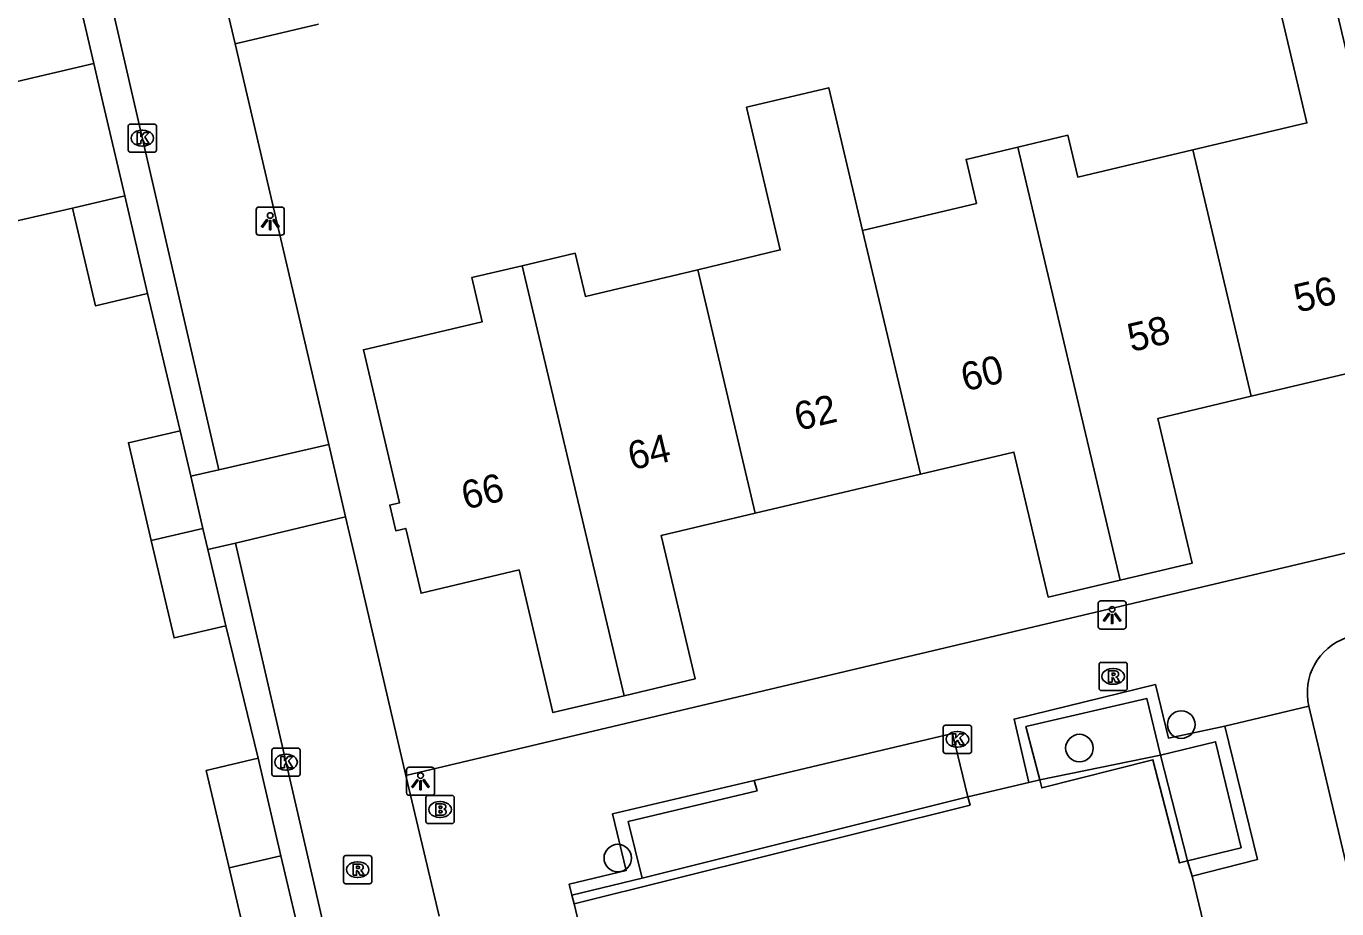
# Model space of a CAD drawing. Extents: x 158038 to 159242, y 380133 to 381214.
# Drawn here: x 158989.13 to 159035.65, y 380894.53 to 380925.86 of the extents above; entities that cross this region are included whole.
import ezdxf

# ---------------------------------------------------------------- set-up
doc = ezdxf.new("R2010")
doc.units = 0
for name, color, linetype in [('IMGEO_Boom', 7, 'Continuous'), ('IMGEO_Brandkraan', 7, 'Continuous'), ('IMGEO_Kolk', 7, 'Continuous'), ('IMGEO_Lichtpunt', 7, 'Continuous'), ('IMGEO_Muur', 7, 'Continuous'), ('IMGEO_Pand', 7, 'Continuous'), ('IMGEO_Pand_nummerreeks', 7, 'Continuous'), ('IMGEO_Rijbaan_lokaal_open', 7, 'Continuous'), ('IMGEO_Rioolput', 7, 'Continuous'), ('IMGEO_Voetpad_open', 7, 'Continuous')]:
    doc.layers.add(name, color=color, linetype=linetype)

msp = doc.modelspace()

# ---------------------------------------------------------------- linework, layer by layer
at = {"layer": 'IMGEO_Boom'}
for centre in [(159030.132, 380901.068), (159026.516, 380900.235), (159010.129, 380896.33)]:
    msp.add_circle(centre, 0.489, dxfattribs=at)
at = {"layer": 'IMGEO_Brandkraan'}
for p, q in [((159003.32, 380897.629), (159003.32, 380898.481)), ((159003.395, 380898.555), (159004.247, 380898.555)), ((159004.321, 380898.481), (159004.321, 380897.629)), ((159003.808, 380898.335), (159003.833, 380898.335)), ((159004.247, 380897.555), (159003.395, 380897.555)), ((159003.831, 380897.775), (159003.806, 380897.775))]:
    msp.add_line(p, q, dxfattribs=at)
for points in [[(159003.32, 380897.629), (159003.32, 380898.481)], [(159003.395, 380898.555), (159004.247, 380898.555)], [(159004.321, 380898.481), (159004.321, 380897.629)], [(159003.668, 380898.255), (159003.668, 380897.855), (159003.881, 380897.855)], [(159003.899, 380898.255), (159003.668, 380898.255)], [(159003.847, 380898.174), (159003.793, 380898.174), (159003.793, 380898.098)], [(159003.793, 380898.098), (159003.846, 380898.098)], [(159003.855, 380898.022), (159003.793, 380898.022), (159003.793, 380897.941)], [(159004.247, 380897.555), (159003.395, 380897.555)], [(159003.793, 380897.941), (159003.855, 380897.941)]]:
    msp.add_lwpolyline(points, dxfattribs=at)
for centre, radius, start, end in [((159003.397, 380898.479), 0.0765, 91.552, 178.448), ((159003.397, 380898.479), 0.0765, 91.552, 178.448), ((159004.245, 380898.479), 0.0765, 1.552, 88.448), ((159004.245, 380898.479), 0.0765, 1.552, 88.448), ((159003.848, 380898.136), 0.0379, 267.8285, 90.9355), ((159003.856, 380897.981), 0.0404, 269.8759, 90.5077), ((159003.903, 380898.11), 0.145, 59.4692, 91.5367), ((159003.928, 380898.157), 0.0922, 285.5137, 58.1501), ((159003.933, 380897.965), 0.105, 301.3115, 78.989), ((159003.397, 380897.631), 0.0765, 181.552, 268.448), ((159003.397, 380897.631), 0.0765, 181.552, 268.448), ((159003.887, 380898.106), 0.251, 268.6676, 293.5347), ((159004.245, 380897.631), 0.0765, 271.552, 358.448), ((159004.245, 380897.631), 0.0765, 271.552, 358.448)]:
    msp.add_arc(centre, radius, start, end, dxfattribs=at)
for centre, major_axis, ratio, start_param, end_param in [((159003.807, 380898.055), (-0.387, 0.002), 0.722429, 4.712389, 7.853982), ((159003.832, 380898.055), (-0.39, 0.002), 0.717154, 1.570796, 4.712389)]:
    msp.add_ellipse(centre, major_axis=major_axis, ratio=ratio, start_param=start_param, end_param=end_param, dxfattribs=at)
at = {"layer": 'IMGEO_Kolk'}
for p, q in [((158992.751, 380921.46), (158992.751, 380922.312)), ((158992.826, 380922.386), (158993.678, 380922.386)), ((158993.752, 380922.312), (158993.752, 380921.46)), ((158993.239, 380922.166), (158993.264, 380922.166)), ((158993.678, 380921.386), (158992.826, 380921.386)), ((158993.262, 380921.606), (158993.237, 380921.606)), ((159021.684, 380900.121), (159021.684, 380900.973)), ((159021.759, 380901.047), (159022.611, 380901.047)), ((159022.172, 380900.827), (159022.197, 380900.827)), ((159022.685, 380900.973), (159022.685, 380900.121)), ((158997.852, 380899.309), (158997.852, 380900.161)), ((158997.927, 380900.235), (158998.779, 380900.235)), ((158998.34, 380900.015), (158998.365, 380900.015)), ((158998.853, 380900.161), (158998.853, 380899.309)), ((159022.611, 380900.047), (159021.759, 380900.047)), ((159022.195, 380900.267), (159022.17, 380900.267)), ((158998.363, 380899.455), (158998.338, 380899.455)), ((158998.779, 380899.235), (158997.927, 380899.235))]:
    msp.add_line(p, q, dxfattribs=at)
for points in [[(158992.751, 380921.46), (158992.751, 380922.312)], [(158992.826, 380922.386), (158993.678, 380922.386)], [(158993.752, 380922.312), (158993.752, 380921.46)], [(158993.072, 380922.086), (158993.195, 380922.086), (158993.195, 380921.935), (158993.325, 380922.086), (158993.489, 380922.086), (158993.343, 380921.935), (158993.496, 380921.686), (158993.344, 380921.686), (158993.259, 380921.85), (158993.195, 380921.783), (158993.195, 380921.686), (158993.072, 380921.686), (158993.072, 380922.086)], [(158993.678, 380921.386), (158992.826, 380921.386)], [(159021.684, 380900.121), (159021.684, 380900.973)], [(159021.759, 380901.047), (159022.611, 380901.047)], [(159022.685, 380900.973), (159022.685, 380900.121)], [(159022.005, 380900.747), (159022.128, 380900.747), (159022.128, 380900.596), (159022.258, 380900.747), (159022.422, 380900.747), (159022.276, 380900.596), (159022.429, 380900.347), (159022.277, 380900.347), (159022.192, 380900.511), (159022.128, 380900.444), (159022.128, 380900.347), (159022.005, 380900.347), (159022.005, 380900.747)], [(158997.852, 380899.309), (158997.852, 380900.161)], [(158997.927, 380900.235), (158998.779, 380900.235)], [(158998.173, 380899.935), (158998.296, 380899.935), (158998.296, 380899.784), (158998.426, 380899.935), (158998.59, 380899.935), (158998.444, 380899.784), (158998.597, 380899.535), (158998.445, 380899.535), (158998.36, 380899.699), (158998.296, 380899.632), (158998.296, 380899.535), (158998.173, 380899.535), (158998.173, 380899.935)], [(158998.853, 380900.161), (158998.853, 380899.309)], [(159022.611, 380900.047), (159021.759, 380900.047)], [(158998.779, 380899.235), (158997.927, 380899.235)]]:
    msp.add_lwpolyline(points, dxfattribs=at)
for centre, start, end in [((158992.828, 380922.31), 91.552, 178.448), ((158992.828, 380922.31), 91.552, 178.448), ((158993.676, 380922.31), 1.552, 88.448), ((158993.676, 380922.31), 1.552, 88.448), ((158992.828, 380921.462), 181.552, 268.448), ((158992.828, 380921.462), 181.552, 268.448), ((158993.676, 380921.462), 271.552, 358.448), ((158993.676, 380921.462), 271.552, 358.448), ((159021.761, 380900.971), 91.552, 178.448), ((159021.761, 380900.971), 91.552, 178.448), ((159022.609, 380900.971), 1.552, 88.448), ((159022.609, 380900.971), 1.552, 88.448), ((158997.929, 380900.159), 91.552, 178.448), ((158997.929, 380900.159), 91.552, 178.448), ((158998.777, 380900.159), 1.552, 88.448), ((158998.777, 380900.159), 1.552, 88.448), ((159021.761, 380900.123), 181.552, 268.448), ((159021.761, 380900.123), 181.552, 268.448), ((159022.609, 380900.123), 271.552, 358.448), ((159022.609, 380900.123), 271.552, 358.448), ((158997.929, 380899.311), 181.552, 268.448), ((158997.929, 380899.311), 181.552, 268.448), ((158998.777, 380899.311), 271.552, 358.448), ((158998.777, 380899.311), 271.552, 358.448)]:
    msp.add_arc(centre, 0.0765, start, end, dxfattribs=at)
for centre, major_axis, ratio, start_param, end_param in [((158993.238, 380921.886), (-0.387, 0.002), 0.722429, 4.712389, 7.853982), ((158993.263, 380921.886), (-0.39, 0.002), 0.717154, 1.570796, 4.712389), ((159022.171, 380900.547), (-0.387, 0.002), 0.722429, 4.712389, 7.853982), ((159022.196, 380900.547), (-0.39, 0.002), 0.717154, 1.570796, 4.712389), ((158998.339, 380899.735), (-0.387, 0.002), 0.722429, 4.712389, 7.853982), ((158998.364, 380899.735), (-0.39, 0.002), 0.717154, 1.570796, 4.712389)]:
    msp.add_ellipse(centre, major_axis=major_axis, ratio=ratio, start_param=start_param, end_param=end_param, dxfattribs=at)
at = {"layer": 'IMGEO_Lichtpunt'}
for p, q in [((158998.194, 380919.438), (158997.386, 380919.438)), ((158998.194, 380919.438), (158997.386, 380919.438)), ((158997.292, 380919.343), (158997.292, 380918.536)), ((158997.292, 380919.343), (158997.292, 380918.536)), ((158998.288, 380918.536), (158998.288, 380919.343)), ((158998.288, 380918.536), (158998.288, 380919.343)), ((158997.386, 380918.442), (158998.194, 380918.442)), ((158997.386, 380918.442), (158998.194, 380918.442)), ((159028.08, 380905.458), (159027.272, 380905.458)), ((159028.08, 380905.458), (159027.272, 380905.458)), ((159027.178, 380905.363), (159027.178, 380904.556)), ((159027.178, 380905.363), (159027.178, 380904.556)), ((159028.174, 380904.556), (159028.174, 380905.363)), ((159028.174, 380904.556), (159028.174, 380905.363)), ((159027.272, 380904.462), (159028.08, 380904.462)), ((159027.272, 380904.462), (159028.08, 380904.462)), ((159002.628, 380899.46), (159002.628, 380898.653)), ((159002.628, 380899.46), (159002.628, 380898.653)), ((159003.53, 380899.555), (159002.722, 380899.555)), ((159003.53, 380899.555), (159002.722, 380899.555)), ((159003.624, 380898.653), (159003.624, 380899.46)), ((159003.624, 380898.653), (159003.624, 380899.46)), ((159002.722, 380898.559), (159003.53, 380898.559)), ((159002.722, 380898.559), (159003.53, 380898.559))]:
    msp.add_line(p, q, dxfattribs=at)
for points in [[(158997.666, 380919.007), (158997.705, 380918.979), (158997.517, 380918.717), (158997.479, 380918.744), (158997.666, 380919.007)], [(158997.768, 380918.959), (158997.815, 380918.959), (158997.815, 380918.637), (158997.768, 380918.637), (158997.768, 380918.959)], [(158997.878, 380918.979), (158997.916, 380919.006), (158998.103, 380918.744), (158998.064, 380918.716), (158997.878, 380918.979)], [(159027.552, 380905.027), (159027.591, 380904.999), (159027.403, 380904.737), (159027.365, 380904.764), (159027.552, 380905.027)], [(159027.654, 380904.979), (159027.701, 380904.979), (159027.701, 380904.657), (159027.654, 380904.657), (159027.654, 380904.979)], [(159027.764, 380904.999), (159027.802, 380905.026), (159027.989, 380904.764), (159027.95, 380904.736), (159027.764, 380904.999)], [(159003.002, 380899.124), (159003.041, 380899.096), (159002.853, 380898.834), (159002.815, 380898.861), (159003.002, 380899.124)], [(159003.104, 380899.076), (159003.151, 380899.076), (159003.151, 380898.754), (159003.104, 380898.754), (159003.104, 380899.076)], [(159003.214, 380899.096), (159003.252, 380899.123), (159003.439, 380898.861), (159003.4, 380898.833), (159003.214, 380899.096)]]:
    msp.add_lwpolyline(points, dxfattribs=at)
for centre in [(158997.791, 380919.141), (159027.677, 380905.161), (159003.127, 380899.258)]:
    msp.add_circle(centre, 0.0994, dxfattribs=at)
for centre, start, end in [((158997.386, 380919.343), 90, 180), ((158997.386, 380919.343), 90, 180), ((158998.194, 380919.343), 0, 90), ((158998.194, 380919.343), 0, 90), ((158997.386, 380918.536), 180, 270), ((158997.386, 380918.536), 180, 270), ((158998.194, 380918.536), 270, 0), ((158998.194, 380918.536), 270, 360), ((159027.272, 380905.363), 90, 180), ((159027.272, 380905.363), 90, 180), ((159028.08, 380905.363), 0, 90), ((159028.08, 380905.363), 0, 90), ((159027.272, 380904.556), 180, 270), ((159027.272, 380904.556), 180, 270), ((159028.08, 380904.556), 270, 0), ((159028.08, 380904.556), 270, 360), ((159002.722, 380899.46), 90, 180), ((159002.722, 380899.46), 90, 180), ((159003.53, 380899.46), 0, 90), ((159003.53, 380899.46), 0, 90), ((159002.722, 380898.653), 180, 270), ((159002.722, 380898.653), 180, 270), ((159003.53, 380898.653), 270, 0), ((159003.53, 380898.653), 270, 360)]:
    msp.add_arc(centre, 0.0946, start, end, dxfattribs=at)
at = {"layer": 'IMGEO_Muur'}
for points in [[(158996.552, 380925.239), (158999.868, 380911.016), (159000.467, 380908.449), (159000.889, 380906.639)], [(159024.723, 380899.015), (159024.199, 380901.266), (159029.212, 380902.488), (159029.676, 380900.593), (159031.673, 380901.018)], [(159029.391, 380899.986), (159028.903, 380901.996), (159024.615, 380900.996), (159025.105, 380899.112)], [(159031.673, 380901.018), (159032.833, 380896.285), (159030.517, 380895.684)], [(159030.358, 380896.232), (159032.253, 380896.696), (159031.35, 380900.462), (159029.391, 380899.986)], [(159025.105, 380899.112), (159029.391, 380899.986)], [(159029.391, 380899.986), (159030.358, 380896.232)], [(159030.358, 380896.232), (159030.067, 380896.157), (159029.123, 380899.824), (159025.179, 380898.821), (159025.105, 380899.112)], [(159014.974, 380899.081), (159009.936, 380897.898), (159010.425, 380895.887), (159008.408, 380895.406), (159008.501, 380895.012)], [(159010.993, 380895.615), (159010.492, 380897.626), (159015.072, 380898.712), (159014.974, 380899.081)], [(159025.105, 380899.112), (159024.723, 380899.015)], [(159008.575, 380894.702), (159022.633, 380898.211), (159022.56, 380898.502)], [(159022.56, 380898.502), (159010.993, 380895.615)], [(159030.517, 380895.684), (159030.358, 380896.232)], [(159010.993, 380895.615), (159008.501, 380895.012)], [(159008.501, 380895.012), (159008.575, 380894.702)]]:
    msp.add_lwpolyline(points, dxfattribs=at)
at = {"layer": 'IMGEO_Pand'}
for points in [[(158996.552, 380925.239), (158995.12, 380931.284), (158998.061, 380931.982)], [(159030.544, 380921.468), (159034.592, 380922.425), (159033.452, 380927.247), (159035.34, 380927.694), (159036.476, 380922.888)], [(158999.499, 380925.937), (158996.552, 380925.239)], [(158991.528, 380924.534), (158987.236, 380923.53), (158988.331, 380918.841), (158990.773, 380919.406)], [(158991.528, 380924.534), (158991.816, 380923.302), (158992.626, 380919.835)], [(159012.966, 380917.209), (159015.896, 380917.921), (159014.701, 380922.982), (159017.62, 380923.672), (159018.816, 380918.611)], [(159024.328, 380921.566), (159026.105, 380921.986), (159026.456, 380920.502), (159030.544, 380921.468)], [(159018.816, 380918.611), (159022.86, 380919.567), (159022.491, 380921.131), (159024.328, 380921.566)], [(159027.965, 380906.197), (159024.328, 380921.566)], [(159032.614, 380912.723), (159030.544, 380921.468)], [(158990.773, 380919.406), (158992.626, 380919.835)], [(158993.436, 380916.371), (158991.584, 380915.939), (158990.773, 380919.406)], [(158992.626, 380919.835), (158993.436, 380916.371)], [(159018.816, 380918.611), (159020.878, 380909.962)], [(159006.737, 380917.358), (159008.615, 380917.802), (159008.978, 380916.266), (159012.966, 380917.209)], [(159010.35, 380902.091), (159007.824, 380901.494), (159006.627, 380906.557), (159003.145, 380905.734), (159002.601, 380908.035), (159002.251, 380907.952), (159002.036, 380908.861), (159002.383, 380908.943), (159001.099, 380914.375), (159005.315, 380915.371), (159004.945, 380916.934), (159006.737, 380917.358)], [(159010.35, 380902.091), (159006.737, 380917.358)], [(159012.966, 380917.209), (159015.01, 380908.575)], [(159038.479, 380914.109), (159032.614, 380912.723)], [(159032.614, 380912.723), (159029.304, 380911.94), (159030.519, 380906.8), (159027.965, 380906.197)], [(158993.566, 380907.608), (158992.757, 380911.072), (158994.591, 380911.501)], [(158994.591, 380911.501), (158994.968, 380909.886)], [(159027.965, 380906.197), (159025.41, 380905.593), (159024.192, 380910.745), (159020.878, 380909.962)], [(158994.968, 380909.886), (158995.401, 380908.035)], [(159020.878, 380909.962), (159015.01, 380908.575)], [(159015.01, 380908.575), (159011.669, 380907.785), (159012.874, 380902.688), (159010.35, 380902.091)], [(158995.401, 380908.035), (158993.566, 380907.608)], [(158995.401, 380908.035), (158995.578, 380907.279)], [(158996.211, 380904.572), (158994.376, 380904.143), (158993.566, 380907.608)], [(158995.578, 380907.279), (158996.211, 380904.572)], [(158996.328, 380895.981), (158995.519, 380899.442), (158997.362, 380899.873)], [(158997.362, 380899.873), (158998.17, 380896.415)], [(158996.328, 380895.981), (158998.17, 380896.415)], [(158998.17, 380896.415), (158998.979, 380892.955)], [(158998.979, 380892.955), (158997.136, 380892.524), (158996.328, 380895.981)]]:
    msp.add_lwpolyline(points, dxfattribs=at)
at = {"layer": 'IMGEO_Rijbaan_lokaal_open'}
for points in [[(158995.961, 380910.115), (158989.604, 380937.724)], [(158996.552, 380925.239), (158999.868, 380911.016)], [(158995.961, 380910.115), (158999.868, 380911.016)], [(158999.868, 380911.016), (159000.467, 380908.449)], [(158994.968, 380909.886), (158995.961, 380910.115)], [(158996.56, 380907.514), (159000.467, 380908.449)], [(159000.467, 380908.449), (159000.889, 380906.639), (159002.601, 380899.259)], [(158995.578, 380907.279), (158996.56, 380907.514)], [(159002.745, 380880.789), (159000, 380892.576), (158996.56, 380907.514)], [(159002.601, 380899.259), (159003.793, 380894.266)]]:
    msp.add_lwpolyline(points, dxfattribs=at)
at = {"layer": 'IMGEO_Rioolput'}
for p, q in [((159027.212, 380902.353), (159027.212, 380903.205)), ((159027.287, 380903.279), (159028.139, 380903.279)), ((159028.213, 380903.205), (159028.213, 380902.353)), ((159027.7, 380903.059), (159027.725, 380903.059)), ((159028.139, 380902.279), (159027.287, 380902.279)), ((159027.723, 380902.499), (159027.698, 380902.499)), ((159000.393, 380895.493), (159000.393, 380896.345)), ((159000.468, 380896.419), (159001.32, 380896.419)), ((159000.881, 380896.199), (159000.906, 380896.199)), ((159001.394, 380896.345), (159001.394, 380895.493)), ((159001.32, 380895.419), (159000.468, 380895.419)), ((159000.904, 380895.639), (159000.879, 380895.639))]:
    msp.add_line(p, q, dxfattribs=at)
for points in [[(159027.212, 380902.353), (159027.212, 380903.205)], [(159027.287, 380903.279), (159028.139, 380903.279)], [(159028.213, 380903.205), (159028.213, 380902.353)], [(159027.801, 380902.977), (159027.549, 380902.979), (159027.549, 380902.579)], [(159027.549, 380902.579), (159027.673, 380902.579), (159027.673, 380902.741), (159027.684, 380902.741)], [(159027.727, 380902.898), (159027.673, 380902.898), (159027.673, 380902.817)], [(159027.673, 380902.817), (159027.725, 380902.817)], [(159027.731, 380902.712), (159027.802, 380902.579), (159027.942, 380902.579), (159027.877, 380902.705)], [(159028.139, 380902.279), (159027.287, 380902.279)], [(159000.393, 380895.493), (159000.393, 380896.345)], [(159000.468, 380896.419), (159001.32, 380896.419)], [(159000.982, 380896.117), (159000.73, 380896.119), (159000.73, 380895.719)], [(159001.394, 380896.345), (159001.394, 380895.493)], [(159000.73, 380895.719), (159000.854, 380895.719), (159000.854, 380895.881), (159000.865, 380895.881)], [(159000.908, 380896.038), (159000.854, 380896.038), (159000.854, 380895.957)], [(159000.854, 380895.957), (159000.906, 380895.957)], [(159000.912, 380895.852), (159000.983, 380895.719), (159001.123, 380895.719), (159001.058, 380895.845)], [(159001.32, 380895.419), (159000.468, 380895.419)]]:
    msp.add_lwpolyline(points, dxfattribs=at)
for centre, radius, start, end in [((159027.289, 380903.203), 0.0765, 91.552, 178.448), ((159027.289, 380903.203), 0.0765, 91.552, 178.448), ((159028.137, 380903.203), 0.0765, 1.552, 88.448), ((159028.137, 380903.203), 0.0765, 1.552, 88.448), ((159027.683, 380902.688), 0.0533, 26.0293, 88.6989), ((159027.709, 380903.006), 0.19, 274.7715, 282.9687), ((159027.733, 380902.802), 0.0964, 77.0061, 93.1865), ((159027.747, 380902.859), 0.0378, 276.6634, 79.6772), ((159027.8, 380902.867), 0.109, 350.3612, 89.416), ((159027.798, 380902.867), 0.112, 277.5842, 350.9817), ((159027.782, 380902.652), 0.108, 29.5134, 73.7905), ((159027.289, 380902.355), 0.0765, 181.552, 268.448), ((159027.289, 380902.355), 0.0765, 181.552, 268.448), ((159028.137, 380902.355), 0.0765, 271.552, 358.448), ((159028.137, 380902.355), 0.0765, 271.552, 358.448), ((159000.47, 380896.343), 0.0765, 91.552, 178.448), ((159000.47, 380896.343), 0.0765, 91.552, 178.448), ((159001.318, 380896.343), 0.0765, 1.552, 88.448), ((159001.318, 380896.343), 0.0765, 1.552, 88.448), ((159000.864, 380895.828), 0.0533, 26.0293, 88.6989), ((159000.89, 380896.146), 0.19, 274.7715, 282.9687), ((159000.914, 380895.942), 0.0964, 77.0061, 93.1865), ((159000.928, 380895.999), 0.0378, 276.6634, 79.6772), ((159000.981, 380896.007), 0.109, 350.3612, 89.416), ((159000.979, 380896.007), 0.112, 277.5842, 350.9817), ((159000.963, 380895.792), 0.108, 29.5134, 73.7905), ((159000.47, 380895.495), 0.0765, 181.552, 268.448), ((159000.47, 380895.495), 0.0765, 181.552, 268.448), ((159001.318, 380895.495), 0.0765, 271.552, 358.448), ((159001.318, 380895.495), 0.0765, 271.552, 358.448)]:
    msp.add_arc(centre, radius, start, end, dxfattribs=at)
for centre, major_axis, ratio, start_param, end_param in [((159027.699, 380902.779), (-0.387, 0.002), 0.722429, 4.712389, 7.853982), ((159027.724, 380902.779), (-0.39, 0.002), 0.717154, 1.570796, 4.712389), ((159000.88, 380895.919), (-0.387, 0.002), 0.722429, 4.712389, 7.853982), ((159000.905, 380895.919), (-0.39, 0.002), 0.717154, 1.570796, 4.712389)]:
    msp.add_ellipse(centre, major_axis=major_axis, ratio=ratio, start_param=start_param, end_param=end_param, dxfattribs=at)
at = {"layer": 'IMGEO_Voetpad_open'}
for points in [[(158990.726, 380927.989), (158991.528, 380924.534)], [(158993.436, 380916.371), (158994.591, 380911.501)], [(159054.938, 380911.648), (159002.601, 380899.259)], [(158997.362, 380899.873), (158996.211, 380904.572)], [(159031.673, 380901.018), (159034.663, 380901.723)], [(159054.412, 380818.274), (159034.663, 380901.723)], [(159014.974, 380899.081), (159022.01, 380900.754), (159022.56, 380898.502)], [(159024.723, 380899.015), (159022.56, 380898.502)], [(159030.991, 380893.729), (159030.517, 380895.684)], [(159008.575, 380894.702), (159009.57, 380890.529)]]:
    msp.add_lwpolyline(points, dxfattribs=at)
msp.add_arc((159036.675, 380902.202), 2.068, 109.1632, 193.4016, dxfattribs=at)

# ---------------------------------------------------------------- texts
at = {"layer": 'IMGEO_Pand_nummerreeks'}
for s, p in [('56', (159034.264, 380915.689)), ('58', (159028.358, 380914.29)), ('60', (159022.448, 380912.892)), ('62', (159016.532, 380911.492)), ('64', (159010.625, 380910.094)), ('66', (159004.715, 380908.695))]:
    msp.add_text(s, height=1, rotation=13.3157, dxfattribs=at).set_placement(p)

doc.saveas('drawing.dxf')
